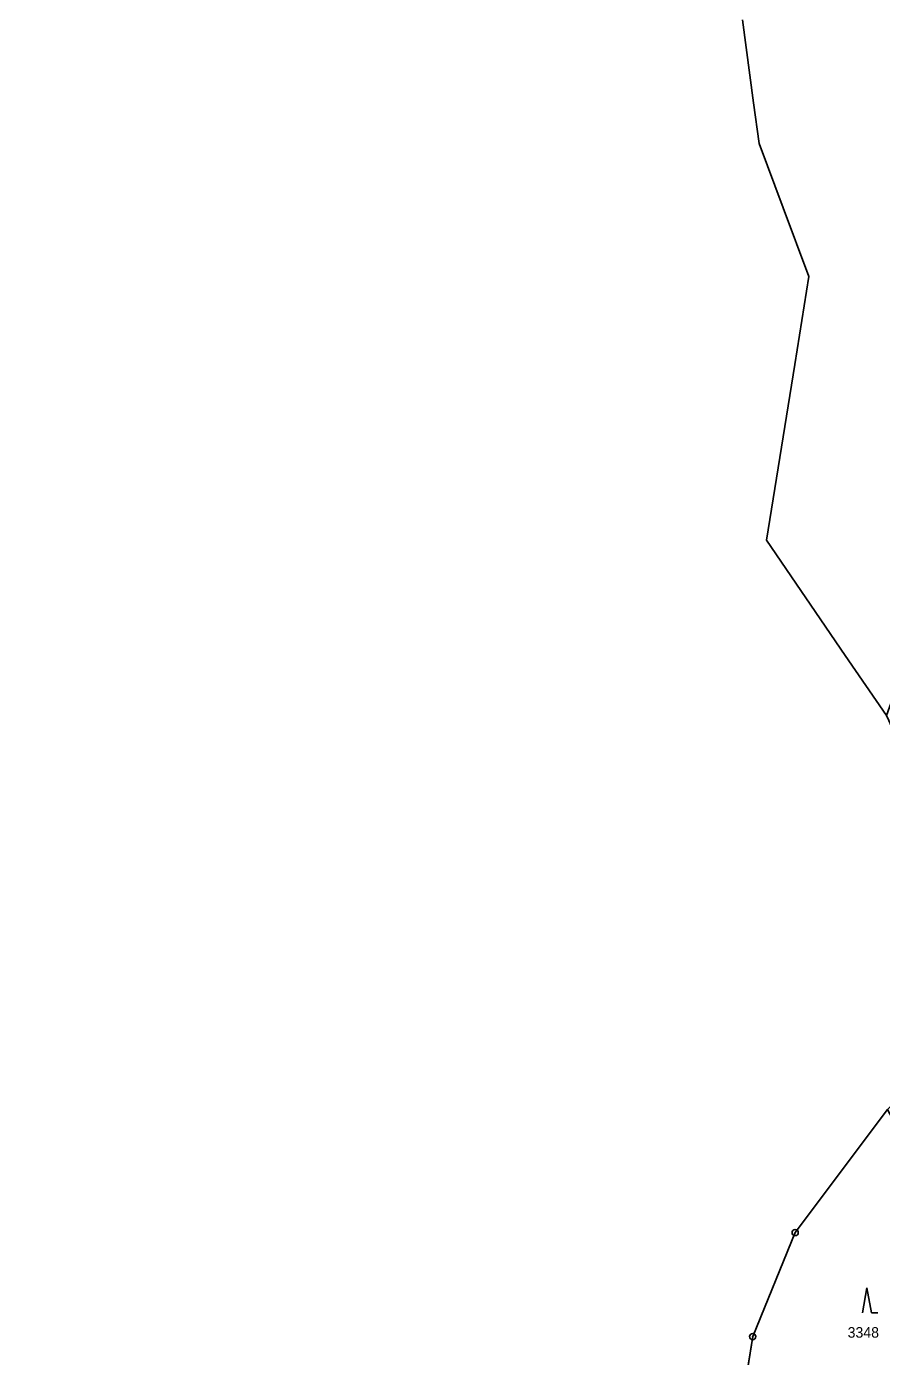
# Model space of a CAD drawing. Extents: x -689422 to -685210, y -987725 to -982160.
# Drawn here: x -688618 to -688480.4, y -984748 to -984533.7 of the extents above; entities that cross this region are included whole.
import ezdxf

# ---------------------------------------------------------------- set-up
doc = ezdxf.new("R2010")
doc.units = 0
for name, color, linetype in [('KN_Hranice obce', 7, 'Continuous'), ('KN_Hranice_katastrální území', 7, 'Continuous'), ('KN_Hranice_parcel', 7, 'Continuous'), ('KN_Parcelni cisla', 7, 'Continuous'), ('KN_Polygon parcely', 7, 'Continuous'), ('KN_POZEMKY_LESNI POZEMEK', 7, 'Continuous'), ('KN_POZEMKY_TTP', 7, 'Continuous'), ('KN_Značky bodu BP', 7, 'Continuous'), ('KN_Značky kultur', 7, 'Continuous')]:
    doc.layers.add(name, color=color, linetype=linetype)

msp = doc.modelspace()

# ---------------------------------------------------------------- linework, layer by layer
at = {"layer": 'KN_Hranice obce'}
for points in [[(-688502.72, -984532.63), (-688500.95, -984546), (-688500.08, -984552.55), (-688496.2, -984562.92), (-688492.04, -984574.01), (-688494.32, -984588.16), (-688498.88, -984616.48), (-688486.18, -984635.03), (-688479.56, -984644.71), (-688479.18, -984645.55), (-688475.85, -984652.92), (-688475.32, -984654.1), (-688471.59, -984661.37), (-688463.53, -984677.08), (-688459.34, -984687.45), (-688479.39, -984708.23), (-688494.26, -984728.04)], [(-688494.26, -984728.04), (-688501.1, -984744.81), (-688504.6, -984766.59), (-688510.74, -984785.2), (-688523.82, -984812.01), (-688568.4, -984855.44), (-688618.04, -984903.78)]]:
    msp.add_lwpolyline(points, dxfattribs=at)
at = {"layer": 'KN_Hranice_katastrální území'}
for points in [[(-688502.72, -984532.63), (-688500.95, -984546), (-688500.08, -984552.55), (-688496.2, -984562.92), (-688492.04, -984574.01), (-688494.32, -984588.16), (-688498.88, -984616.48), (-688486.18, -984635.03), (-688479.56, -984644.71), (-688479.18, -984645.55), (-688475.85, -984652.92), (-688475.32, -984654.1), (-688471.59, -984661.37), (-688463.53, -984677.08), (-688459.34, -984687.45), (-688479.39, -984708.23), (-688494.26, -984728.04)], [(-688494.26, -984728.04), (-688501.1, -984744.81), (-688504.6, -984766.59), (-688510.74, -984785.2), (-688523.82, -984812.01), (-688568.4, -984855.44), (-688618.04, -984903.78)]]:
    msp.add_lwpolyline(points, dxfattribs=at)
at = {"layer": 'KN_Hranice_parcel'}
for p, q in [((-688502.72, -984532.63), (-688500.95, -984546)), ((-688500.95, -984546), (-688500.08, -984552.55)), ((-688500.08, -984552.55), (-688496.2, -984562.92)), ((-688494.32, -984588.16), (-688498.88, -984616.48)), ((-688498.88, -984616.48), (-688486.18, -984635.03)), ((-688486.18, -984635.03), (-688479.56, -984644.71))]:
    msp.add_line(p, q, dxfattribs=at)
for points in [[(-688496.2, -984562.92), (-688492.04, -984574.01), (-688494.32, -984588.16)], [(-688479.39, -984708.23), (-688494.26, -984728.04), (-688501.1, -984744.81), (-688504.6, -984766.59), (-688510.74, -984785.2), (-688523.82, -984812.01)]]:
    msp.add_lwpolyline(points, dxfattribs=at)
at = {"layer": 'KN_Polygon parcely'}
msp.add_lwpolyline([(-688502.72, -984532.63), (-688500.95, -984546), (-688500.08, -984552.55), (-688496.2, -984562.92), (-688492.04, -984574.01), (-688494.32, -984588.16), (-688498.88, -984616.48), (-688486.18, -984635.03), (-688479.56, -984644.71), (-688476.58, -984636.51), (-688469.06, -984633.06), (-688466.33, -984629.68), (-688458.61, -984625.07), (-688433.02, -984603.38), (-688418.41, -984578.76), (-688414.26, -984576.82), (-688410.25, -984569.39), (-688413.76, -984565.73), (-688409.93, -984544.71), (-688397.31, -984523.2)], dxfattribs=at)
msp.add_lwpolyline([(-688523.82, -984812.01), (-688502.32, -984783.22), (-688480.87, -984762.84), (-688463.05, -984749.22), (-688458.41, -984747.35), (-688479.39, -984708.23), (-688494.26, -984728.04), (-688501.1, -984744.81), (-688504.6, -984766.59), (-688510.74, -984785.2)], close=True, dxfattribs=at)
at = {"layer": 'KN_POZEMKY_LESNI POZEMEK'}
for p, q in [((-688494.26, -984728.04), (-688479.39, -984708.23)), ((-688501.1, -984744.81), (-688494.26, -984728.04)), ((-688504.6, -984766.59), (-688501.1, -984744.81))]:
    msp.add_line(p, q, dxfattribs=at)
at = {"layer": 'KN_POZEMKY_TTP'}
for p, q in [((-688500.95, -984546), (-688502.72, -984532.63)), ((-688500.08, -984552.55), (-688500.95, -984546)), ((-688496.2, -984562.92), (-688500.08, -984552.55)), ((-688492.04, -984574.01), (-688496.2, -984562.92)), ((-688494.32, -984588.16), (-688492.04, -984574.01)), ((-688498.88, -984616.48), (-688494.32, -984588.16)), ((-688486.18, -984635.03), (-688498.88, -984616.48)), ((-688479.56, -984644.71), (-688486.18, -984635.03))]:
    msp.add_line(p, q, dxfattribs=at)
at = {"layer": 'KN_Značky bodu BP'}
for centre, radius in [((-688494.26, -984728.04), 0.5), ((-688494.26, -984728.04), 0.0303), ((-688501.1, -984744.81), 0.5), ((-688501.1, -984744.81), 0.0303)]:
    msp.add_circle(centre, radius, dxfattribs=at)
at = {"layer": 'KN_Značky kultur'}
for p, q in [((-688482.69, -984736.95), (-688483.44, -984740.95)), ((-688481.94, -984740.95), (-688482.69, -984736.95)), ((-688481.94, -984740.95), (-688480.94, -984740.95))]:
    msp.add_line(p, q, dxfattribs=at)

# ---------------------------------------------------------------- texts
at = {"layer": 'KN_Parcelni cisla'}
msp.add_text('3348', height=1.7, dxfattribs=at).set_placement((-688485.81, -984744.98))

doc.saveas('drawing.dxf')
